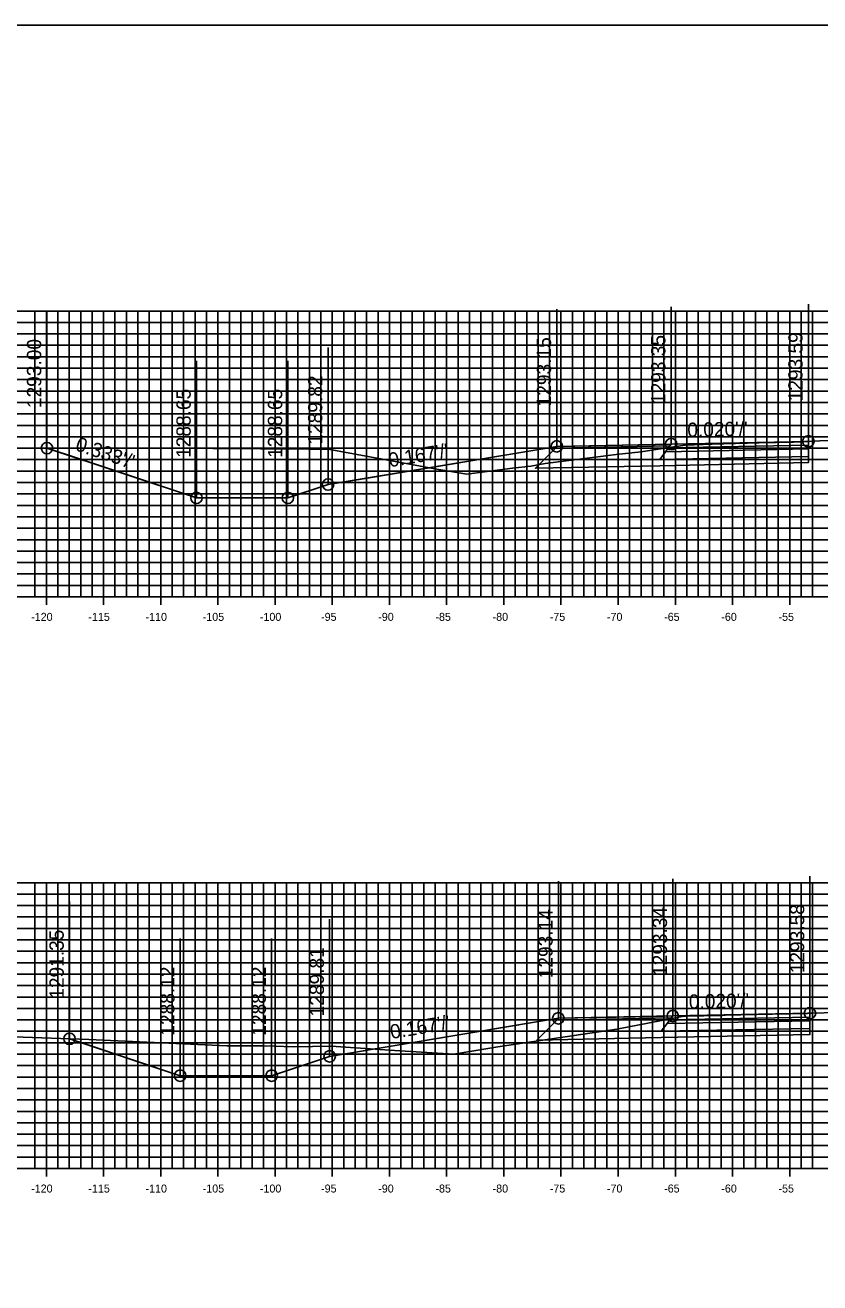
# Model space of a CAD drawing. Extents: x 674939 to 678919, y 750652 to 765176.
# Drawn here: x 678626.7 to 678696.2, y 757932.6 to 758042.6 of the extents above; entities that cross this region are included whole.
import ezdxf

# ---------------------------------------------------------------- set-up
doc = ezdxf.new("R2010")
doc.units = 0
for name, color, linetype in [('R_Alt Surface', 7, 'Continuous'), ('R_Axis', 7, 'Continuous'), ('R_Axis Annot', 7, 'Continuous'), ('R_Exist Surface', 7, 'Continuous'), ('R_Fin Surface', 7, 'Continuous'), ('R_Grid', 7, 'Continuous'), ('R_No Plot', 7, 'Continuous'), ('R_Xsect Elev', 7, 'Continuous'), ('R_Xsect Slope', 7, 'Continuous')]:
    doc.layers.add(name, color=color, linetype=linetype)

msp = doc.modelspace()

# ---------------------------------------------------------------- linework, layer by layer
for points in [[(678673.16, 758005.71), (678653.16, 758002.37), (678649.65, 758001.2)], [(678649.65, 758001.2), (678641.65, 758001.2), (678628.58, 758005.56)], [(678673.3, 757955.69), (678653.3, 757952.36), (678648.23, 757950.67)], [(678648.23, 757950.67), (678640.23, 757950.67), (678630.55, 757953.9)]]:
    msp.add_lwpolyline(points)
at = {"layer": 'R_Alt Surface'}
for points in [[(678695.16, 758005.82), (678695.16, 758005.49), (678682.66, 758005.23), (678682.91, 758005.57)], [(678695.16, 758005.49), (678695.16, 758004.83), (678682.16, 758004.56), (678682.66, 758005.23)], [(678695.3, 757955.47), (678695.3, 757954.81), (678682.3, 757954.55), (678682.8, 757955.22)], [(678695.3, 757955.8), (678695.3, 757955.47), (678682.8, 757955.22), (678683.05, 757955.55)]]:
    msp.add_lwpolyline(points, close=True, dxfattribs=at)
for points in [[(678695.16, 758004.83), (678695.16, 758004.29), (678682.16, 758004.02), (678671.29, 758003.8), (678673.04, 758005.55)], [(678695.3, 757954.81), (678695.3, 757954.27), (678682.3, 757954.01), (678671.42, 757953.78), (678673.18, 757955.53)]]:
    msp.add_lwpolyline(points, dxfattribs=at)
at = {"layer": 'R_Axis'}
for p, q in [((678598.53, 757992.55), (678898.53, 757992.55)), ((678628.53, 757991.85), (678628.53, 757993.25)), ((678633.53, 757991.85), (678633.53, 757993.25)), ((678638.53, 757991.85), (678638.53, 757993.25)), ((678643.53, 757991.85), (678643.53, 757993.25)), ((678648.53, 757991.85), (678648.53, 757993.25)), ((678653.53, 757991.85), (678653.53, 757993.25)), ((678658.53, 757991.85), (678658.53, 757993.25)), ((678663.53, 757991.85), (678663.53, 757993.25)), ((678668.53, 757991.85), (678668.53, 757993.25)), ((678673.53, 757991.85), (678673.53, 757993.25)), ((678678.53, 757991.85), (678678.53, 757993.25)), ((678683.53, 757991.85), (678683.53, 757993.25)), ((678688.53, 757991.85), (678688.53, 757993.25)), ((678693.53, 757991.85), (678693.53, 757993.25)), ((678628.53, 757941.85), (678628.53, 757943.25)), ((678633.53, 757941.85), (678633.53, 757943.25)), ((678638.53, 757941.85), (678638.53, 757943.25)), ((678643.53, 757941.85), (678643.53, 757943.25)), ((678648.53, 757941.85), (678648.53, 757943.25)), ((678653.53, 757941.85), (678653.53, 757943.25)), ((678658.53, 757941.85), (678658.53, 757943.25)), ((678663.53, 757941.85), (678663.53, 757943.25)), ((678668.53, 757941.85), (678668.53, 757943.25)), ((678673.53, 757941.85), (678673.53, 757943.25)), ((678678.53, 757941.85), (678678.53, 757943.25)), ((678683.53, 757941.85), (678683.53, 757943.25)), ((678688.53, 757941.85), (678688.53, 757943.25)), ((678693.53, 757941.85), (678693.53, 757943.25)), ((678598.53, 757942.55), (678898.53, 757942.55))]:
    msp.add_line(p, q, dxfattribs=at)
at = {"layer": 'R_Exist Surface'}
for points in [[(678623.6, 758005.54), (678634.7, 758005.58), (678651.46, 758005.48), (678653.17, 758005.46), (678662.66, 758003.72), (678665.31, 758003.28), (678667.06, 758003.51), (678669.28, 758003.81), (678670.9, 758003.98), (678672.14, 758004.2), (678678.36, 758004.99), (678680.54, 758005.24), (678682.42, 758005.51), (678684.39, 758005.81), (678684.4, 758005.81), (678686.75, 758005.89), (678690.85, 758006.02), (678692.34, 758006.06), (678693.86, 758006.09), (678694.6, 758006.12), (678694.81, 758006.13), (678695.16, 758006.15), (678695.25, 758006.15), (678696.15, 758006.19), (678699.01, 758006.27)], [(678625.67, 757954.08), (678632.25, 757953.84), (678644.3, 757953.29), (678647.58, 757953.29), (678650.18, 757953.19), (678653.42, 757953.26), (678658.97, 757952.87), (678664.16, 757952.56), (678668.01, 757953.2), (678678.41, 757954.73), (678684.14, 757955.84), (678684.3, 757955.87), (678684.31, 757955.87), (678684.41, 757955.87), (678687.66, 757955.94), (678687.88, 757955.95), (678693.42, 757956.08), (678693.56, 757956.09), (678695.09, 757956.12), (678695.11, 757956.13), (678695.3, 757956.13), (678695.31, 757956.13), (678695.49, 757956.14), (678701.8, 757956.31)]]:
    msp.add_lwpolyline(points, dxfattribs=at)
at = {"layer": 'R_Fin Surface'}
for points in [[(678628.58, 758005.56), (678630.46, 758004.93), (678641.65, 758001.2), (678642.84, 758001.2), (678649.65, 758001.2), (678650.19, 758001.38), (678653.16, 758002.37), (678656.22, 758002.88), (678673.16, 758005.71), (678674.74, 758005.74), (678683.16, 758005.91), (678685.09, 758005.94), (678695.16, 758006.15)], [(678673.16, 758005.71), (678683.16, 758005.91), (678695.16, 758006.15)], [(678673.16, 758005.71), (678673.16, 758005.71)], [(678630.55, 757953.9), (678631.97, 757953.42), (678640.23, 757950.67), (678641.42, 757950.67), (678648.23, 757950.67), (678649, 757950.93), (678653.3, 757952.36), (678670.17, 757955.17), (678673.3, 757955.69), (678681.7, 757955.86), (678683.3, 757955.89), (678693.34, 757956.09), (678695.3, 757956.13)], [(678673.3, 757955.69), (678683.3, 757955.89), (678695.3, 757956.13)], [(678673.3, 757955.69), (678673.3, 757955.69)]]:
    msp.add_lwpolyline(points, dxfattribs=at)
for points in [[(678683.16, 758005.91), (678673.16, 758005.71), (678673.04, 758005.55), (678683.04, 758005.75)], [(678695.16, 758006.15), (678695.16, 758005.82), (678682.91, 758005.57), (678683.16, 758005.91)], [(678695.3, 757956.13), (678695.3, 757955.8), (678683.05, 757955.55), (678683.3, 757955.89)], [(678683.3, 757955.89), (678673.3, 757955.69), (678673.18, 757955.53), (678683.18, 757955.73)]]:
    msp.add_lwpolyline(points, close=True, dxfattribs=at)
at = {"layer": 'R_Grid'}
for p, q in [((678598.53, 758017.55), (678898.53, 758017.55)), ((678627.53, 757992.55), (678627.53, 758017.55)), ((678628.53, 757992.55), (678628.53, 758017.55)), ((678629.53, 757992.55), (678629.53, 758017.55)), ((678630.53, 757992.55), (678630.53, 758017.55)), ((678631.53, 757992.55), (678631.53, 758017.55)), ((678632.53, 757992.55), (678632.53, 758017.55)), ((678633.53, 757992.55), (678633.53, 758017.55)), ((678634.53, 757992.55), (678634.53, 758017.55)), ((678635.53, 757992.55), (678635.53, 758017.55)), ((678636.53, 757992.55), (678636.53, 758017.55)), ((678637.53, 757992.55), (678637.53, 758017.55)), ((678638.53, 757992.55), (678638.53, 758017.55)), ((678639.53, 757992.55), (678639.53, 758017.55)), ((678640.53, 757992.55), (678640.53, 758017.55)), ((678641.53, 757992.55), (678641.53, 758017.55)), ((678642.53, 757992.55), (678642.53, 758017.55)), ((678643.53, 757992.55), (678643.53, 758017.55)), ((678644.53, 757992.55), (678644.53, 758017.55)), ((678645.53, 757992.55), (678645.53, 758017.55)), ((678646.53, 757992.55), (678646.53, 758017.55)), ((678647.53, 757992.55), (678647.53, 758017.55)), ((678648.53, 757992.55), (678648.53, 758017.55)), ((678649.53, 757992.55), (678649.53, 758017.55)), ((678650.53, 757992.55), (678650.53, 758017.55)), ((678651.53, 757992.55), (678651.53, 758017.55)), ((678652.53, 757992.55), (678652.53, 758017.55)), ((678653.53, 757992.55), (678653.53, 758017.55)), ((678654.53, 757992.55), (678654.53, 758017.55)), ((678655.53, 757992.55), (678655.53, 758017.55)), ((678656.53, 757992.55), (678656.53, 758017.55)), ((678657.53, 757992.55), (678657.53, 758017.55)), ((678658.53, 757992.55), (678658.53, 758017.55)), ((678659.53, 757992.55), (678659.53, 758017.55)), ((678660.53, 757992.55), (678660.53, 758017.55)), ((678661.53, 757992.55), (678661.53, 758017.55)), ((678662.53, 757992.55), (678662.53, 758017.55)), ((678663.53, 757992.55), (678663.53, 758017.55)), ((678664.53, 757992.55), (678664.53, 758017.55)), ((678665.53, 757992.55), (678665.53, 758017.55)), ((678666.53, 757992.55), (678666.53, 758017.55)), ((678667.53, 757992.55), (678667.53, 758017.55)), ((678668.53, 757992.55), (678668.53, 758017.55)), ((678669.53, 757992.55), (678669.53, 758017.55)), ((678670.53, 757992.55), (678670.53, 758017.55)), ((678671.53, 757992.55), (678671.53, 758017.55)), ((678672.53, 757992.55), (678672.53, 758017.55)), ((678673.53, 757992.55), (678673.53, 758017.55)), ((678674.53, 757992.55), (678674.53, 758017.55)), ((678675.53, 757992.55), (678675.53, 758017.55)), ((678676.53, 757992.55), (678676.53, 758017.55)), ((678677.53, 757992.55), (678677.53, 758017.55)), ((678678.53, 757992.55), (678678.53, 758017.55)), ((678679.53, 757992.55), (678679.53, 758017.55)), ((678680.53, 757992.55), (678680.53, 758017.55)), ((678681.53, 757992.55), (678681.53, 758017.55)), ((678682.53, 757992.55), (678682.53, 758017.55)), ((678683.53, 757992.55), (678683.53, 758017.55)), ((678684.53, 757992.55), (678684.53, 758017.55)), ((678685.53, 757992.55), (678685.53, 758017.55)), ((678686.53, 757992.55), (678686.53, 758017.55)), ((678687.53, 757992.55), (678687.53, 758017.55)), ((678688.53, 757992.55), (678688.53, 758017.55)), ((678689.53, 757992.55), (678689.53, 758017.55)), ((678690.53, 757992.55), (678690.53, 758017.55)), ((678691.53, 757992.55), (678691.53, 758017.55)), ((678692.53, 757992.55), (678692.53, 758017.55)), ((678693.53, 757992.55), (678693.53, 758017.55)), ((678694.53, 757992.55), (678694.53, 758017.55)), ((678695.53, 757992.55), (678695.53, 758017.55)), ((678598.53, 758016.55), (678898.53, 758016.55)), ((678598.53, 758015.55), (678898.53, 758015.55)), ((678598.53, 758014.55), (678898.53, 758014.55)), ((678598.53, 758013.55), (678898.53, 758013.55)), ((678598.53, 758012.55), (678898.53, 758012.55)), ((678598.53, 758011.55), (678898.53, 758011.55)), ((678598.53, 758010.55), (678898.53, 758010.55)), ((678598.53, 758009.55), (678898.53, 758009.55)), ((678598.53, 758008.55), (678898.53, 758008.55)), ((678598.53, 758007.55), (678898.53, 758007.55)), ((678598.53, 758006.55), (678898.53, 758006.55)), ((678598.53, 758005.55), (678898.53, 758005.55)), ((678598.53, 758004.55), (678898.53, 758004.55)), ((678598.53, 758003.55), (678898.53, 758003.55)), ((678598.53, 758002.55), (678898.53, 758002.55)), ((678598.53, 758001.55), (678898.53, 758001.55)), ((678598.53, 758000.55), (678898.53, 758000.55)), ((678598.53, 757999.55), (678898.53, 757999.55)), ((678598.53, 757998.55), (678898.53, 757998.55)), ((678598.53, 757997.55), (678898.53, 757997.55)), ((678598.53, 757996.55), (678898.53, 757996.55)), ((678598.53, 757995.55), (678898.53, 757995.55)), ((678598.53, 757994.55), (678898.53, 757994.55)), ((678598.53, 757993.55), (678898.53, 757993.55)), ((678598.53, 757992.55), (678898.53, 757992.55)), ((678598.53, 757967.55), (678898.53, 757967.55)), ((678627.53, 757942.55), (678627.53, 757967.55)), ((678628.53, 757942.55), (678628.53, 757967.55)), ((678629.53, 757942.55), (678629.53, 757967.55)), ((678630.53, 757942.55), (678630.53, 757967.55)), ((678631.53, 757942.55), (678631.53, 757967.55)), ((678632.53, 757942.55), (678632.53, 757967.55)), ((678633.53, 757942.55), (678633.53, 757967.55)), ((678634.53, 757942.55), (678634.53, 757967.55)), ((678635.53, 757942.55), (678635.53, 757967.55)), ((678636.53, 757942.55), (678636.53, 757967.55)), ((678637.53, 757942.55), (678637.53, 757967.55)), ((678638.53, 757942.55), (678638.53, 757967.55)), ((678639.53, 757942.55), (678639.53, 757967.55)), ((678640.53, 757942.55), (678640.53, 757967.55)), ((678641.53, 757942.55), (678641.53, 757967.55)), ((678642.53, 757942.55), (678642.53, 757967.55)), ((678643.53, 757942.55), (678643.53, 757967.55)), ((678644.53, 757942.55), (678644.53, 757967.55)), ((678645.53, 757942.55), (678645.53, 757967.55)), ((678646.53, 757942.55), (678646.53, 757967.55)), ((678647.53, 757942.55), (678647.53, 757967.55)), ((678648.53, 757942.55), (678648.53, 757967.55)), ((678649.53, 757942.55), (678649.53, 757967.55)), ((678650.53, 757942.55), (678650.53, 757967.55)), ((678651.53, 757942.55), (678651.53, 757967.55)), ((678652.53, 757942.55), (678652.53, 757967.55)), ((678653.53, 757942.55), (678653.53, 757967.55)), ((678654.53, 757942.55), (678654.53, 757967.55)), ((678655.53, 757942.55), (678655.53, 757967.55)), ((678656.53, 757942.55), (678656.53, 757967.55)), ((678657.53, 757942.55), (678657.53, 757967.55)), ((678658.53, 757942.55), (678658.53, 757967.55)), ((678659.53, 757942.55), (678659.53, 757967.55)), ((678660.53, 757942.55), (678660.53, 757967.55)), ((678661.53, 757942.55), (678661.53, 757967.55)), ((678662.53, 757942.55), (678662.53, 757967.55)), ((678663.53, 757942.55), (678663.53, 757967.55)), ((678664.53, 757942.55), (678664.53, 757967.55)), ((678665.53, 757942.55), (678665.53, 757967.55)), ((678666.53, 757942.55), (678666.53, 757967.55)), ((678667.53, 757942.55), (678667.53, 757967.55)), ((678668.53, 757942.55), (678668.53, 757967.55)), ((678669.53, 757942.55), (678669.53, 757967.55)), ((678670.53, 757942.55), (678670.53, 757967.55)), ((678671.53, 757942.55), (678671.53, 757967.55)), ((678672.53, 757942.55), (678672.53, 757967.55)), ((678673.53, 757942.55), (678673.53, 757967.55)), ((678674.53, 757942.55), (678674.53, 757967.55)), ((678675.53, 757942.55), (678675.53, 757967.55)), ((678676.53, 757942.55), (678676.53, 757967.55)), ((678677.53, 757942.55), (678677.53, 757967.55)), ((678678.53, 757942.55), (678678.53, 757967.55)), ((678679.53, 757942.55), (678679.53, 757967.55)), ((678680.53, 757942.55), (678680.53, 757967.55)), ((678681.53, 757942.55), (678681.53, 757967.55)), ((678682.53, 757942.55), (678682.53, 757967.55)), ((678683.53, 757942.55), (678683.53, 757967.55)), ((678684.53, 757942.55), (678684.53, 757967.55)), ((678685.53, 757942.55), (678685.53, 757967.55)), ((678686.53, 757942.55), (678686.53, 757967.55)), ((678687.53, 757942.55), (678687.53, 757967.55)), ((678688.53, 757942.55), (678688.53, 757967.55)), ((678689.53, 757942.55), (678689.53, 757967.55)), ((678690.53, 757942.55), (678690.53, 757967.55)), ((678691.53, 757942.55), (678691.53, 757967.55)), ((678692.53, 757942.55), (678692.53, 757967.55)), ((678693.53, 757942.55), (678693.53, 757967.55)), ((678694.53, 757942.55), (678694.53, 757967.55)), ((678695.53, 757942.55), (678695.53, 757967.55)), ((678598.53, 757966.55), (678898.53, 757966.55)), ((678598.53, 757965.55), (678898.53, 757965.55)), ((678598.53, 757964.55), (678898.53, 757964.55)), ((678598.53, 757963.55), (678898.53, 757963.55)), ((678598.53, 757962.55), (678898.53, 757962.55)), ((678598.53, 757961.55), (678898.53, 757961.55)), ((678598.53, 757960.55), (678898.53, 757960.55)), ((678598.53, 757959.55), (678898.53, 757959.55)), ((678598.53, 757958.55), (678898.53, 757958.55)), ((678598.53, 757957.55), (678898.53, 757957.55)), ((678598.53, 757956.55), (678898.53, 757956.55)), ((678598.53, 757955.55), (678898.53, 757955.55)), ((678598.53, 757954.55), (678898.53, 757954.55)), ((678598.53, 757953.55), (678898.53, 757953.55)), ((678598.53, 757952.55), (678898.53, 757952.55)), ((678598.53, 757951.55), (678898.53, 757951.55)), ((678598.53, 757950.55), (678898.53, 757950.55)), ((678598.53, 757949.55), (678898.53, 757949.55)), ((678598.53, 757948.55), (678898.53, 757948.55)), ((678598.53, 757947.55), (678898.53, 757947.55)), ((678598.53, 757946.55), (678898.53, 757946.55)), ((678598.53, 757945.55), (678898.53, 757945.55)), ((678598.53, 757944.55), (678898.53, 757944.55)), ((678598.53, 757943.55), (678898.53, 757943.55)), ((678598.53, 757942.55), (678898.53, 757942.55))]:
    msp.add_line(p, q, dxfattribs=at)
at = {"layer": 'R_No Plot'}
msp.add_lwpolyline([(678578.53, 757822.55), (678918.53, 757822.55), (678918.53, 758042.55), (678578.53, 758042.55)], close=True, dxfattribs=at)
for centre in [(678628.58, 758005.56), (678673.16, 758005.71), (678683.16, 758005.91), (678695.16, 758006.15), (678653.16, 758002.37), (678641.65, 758001.2), (678649.65, 758001.2), (678673.3, 757955.69), (678683.3, 757955.89), (678695.3, 757956.13), (678630.55, 757953.9), (678653.3, 757952.36), (678640.23, 757950.67), (678648.23, 757950.67)]:
    msp.add_circle(centre, 0.5, dxfattribs=at)
at = {"layer": 'R_Xsect Elev'}
for p, q in [((678673.16, 758005.71), (678673.16, 758017.71)), ((678683.16, 758005.91), (678683.16, 758017.91)), ((678695.16, 758006.15), (678695.16, 758018.15)), ((678628.58, 758005.56), (678628.58, 758017.56)), ((678653.16, 758002.37), (678653.16, 758014.37)), ((678641.65, 758001.2), (678641.65, 758013.2)), ((678649.65, 758001.2), (678649.65, 758013.2)), ((678673.3, 757955.69), (678673.3, 757967.69)), ((678683.3, 757955.89), (678683.3, 757967.89)), ((678695.3, 757956.13), (678695.3, 757968.13)), ((678630.55, 757953.9), (678630.55, 757965.9)), ((678653.3, 757952.36), (678653.3, 757964.36)), ((678640.23, 757950.67), (678640.23, 757962.67)), ((678648.23, 757950.67), (678648.23, 757962.67))]:
    msp.add_line(p, q, dxfattribs=at)

# ---------------------------------------------------------------- texts
at = {"layer": 'R_Axis Annot'}
for s, p in [('-120', (678627.2, 757990.45)), ('-115', (678632.2, 757990.45)), ('-110', (678637.2, 757990.45)), ('-105', (678642.2, 757990.45)), ('-100', (678647.2, 757990.45)), ('-95', (678652.55, 757990.45)), ('-90', (678657.55, 757990.45)), ('-85', (678662.55, 757990.45)), ('-80', (678667.55, 757990.45)), ('-75', (678672.55, 757990.45)), ('-70', (678677.55, 757990.45)), ('-65', (678682.55, 757990.45)), ('-60', (678687.55, 757990.45)), ('-55', (678692.55, 757990.45)), ('-120', (678627.2, 757940.45)), ('-115', (678632.2, 757940.45)), ('-110', (678637.2, 757940.45)), ('-105', (678642.2, 757940.45)), ('-100', (678647.2, 757940.45)), ('-95', (678652.55, 757940.45)), ('-90', (678657.55, 757940.45)), ('-85', (678662.55, 757940.45)), ('-80', (678667.55, 757940.45)), ('-75', (678672.55, 757940.45)), ('-70', (678677.55, 757940.45)), ('-65', (678682.55, 757940.45)), ('-60', (678687.55, 757940.45)), ('-55', (678692.55, 757940.45))]:
    msp.add_text(s, height=0.7, dxfattribs=at).set_placement(p)
at = {"layer": 'R_Xsect Elev'}
for s, p in [('1293.59', (678694.66, 758009.65)), ('1293.00', (678628.08, 758009.06)), ('1293.15', (678672.66, 758009.21)), ('1293.35', (678682.66, 758009.41)), ('1289.82', (678652.66, 758005.87)), ('1288.65', (678641.15, 758004.7)), ('1288.65', (678649.15, 758004.7)), ('1293.14', (678672.8, 757959.19)), ('1293.34', (678682.8, 757959.39)), ('1293.58', (678694.8, 757959.63)), ('1291.35', (678630.05, 757957.4)), ('1289.81', (678652.8, 757955.86)), ('1288.12', (678639.73, 757954.17)), ('1288.12', (678647.73, 757954.17))]:
    msp.add_text(s, height=1.25, rotation=90, dxfattribs=at).set_placement(p)
at = {"layer": 'R_Xsect Slope'}
for s, rotation, p in [("0.020'/'", 1.146, (678684.59, 758006.53)), ("0.333'/'", 341.5641, (678630.98, 758005.39)), ("0.167'/'", 9.4625, (678658.56, 758003.88)), ("0.020'/'", 1.1456, (678684.72, 757956.52)), ("0.167'/'", 9.4621, (678658.7, 757953.87))]:
    msp.add_text(s, height=1.25, rotation=rotation, dxfattribs=at).set_placement(p)

doc.saveas('drawing.dxf')
